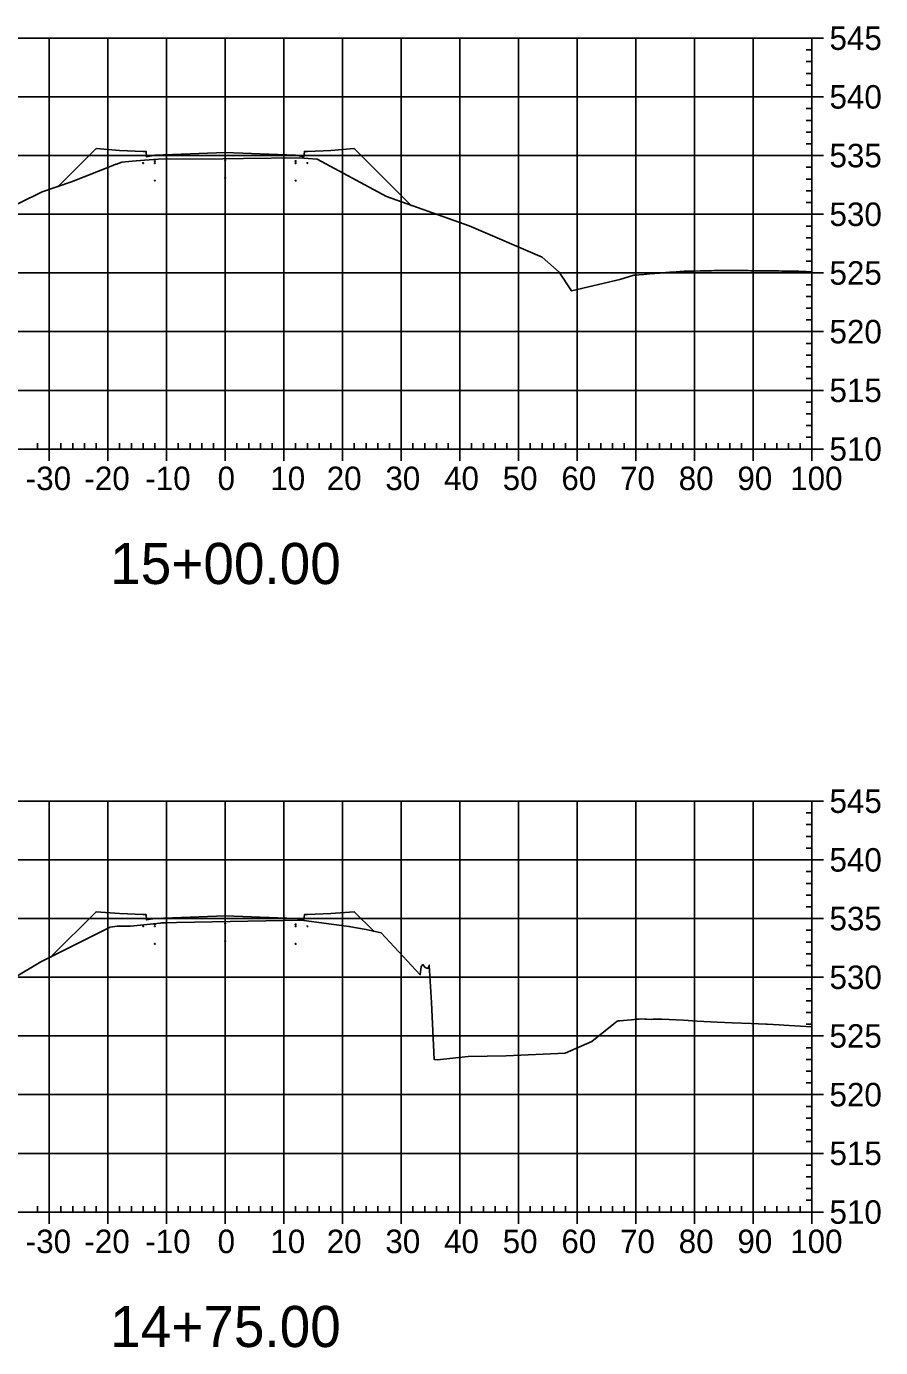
# Model space of a CAD drawing. Extents: x 708103 to 717568, y 374476 to 378707.
# Drawn here: x 717147.6 to 717293.2, y 377415 to 377640.1 of the extents above; entities that cross this region are included whole.
import ezdxf

# ---------------------------------------------------------------- set-up
doc = ezdxf.new("R2010")
doc.units = 0
for name, color, linetype in [('1', 7, 'Continuous'), ('14', 7, 'Continuous'), ('22', 7, 'Continuous'), ('57', 7, 'Continuous'), ('Existing', 7, 'Continuous')]:
    doc.layers.add(name, color=color, linetype=linetype)

msp = doc.modelspace()

# ---------------------------------------------------------------- linework, layer by layer
for points in [[(717167.45, 377616.74), (717167.55, 377616.74), (717167.55, 377616.84), (717167.45, 377616.84)], [(717169.45, 377617.08), (717169.55, 377617.08), (717169.55, 377617.18), (717169.45, 377617.18)], [(717169.45, 377616.74), (717169.55, 377616.74), (717169.55, 377616.84), (717169.45, 377616.84)], [(717181.45, 377617.22), (717181.55, 377617.22), (717181.55, 377617.32), (717181.45, 377617.32)], [(717193.45, 377617.08), (717193.55, 377617.08), (717193.55, 377617.18), (717193.45, 377617.18)], [(717193.45, 377616.74), (717193.55, 377616.74), (717193.55, 377616.84), (717193.45, 377616.84)], [(717195.45, 377616.74), (717195.55, 377616.74), (717195.55, 377616.84), (717195.45, 377616.84)], [(717169.45, 377613.74), (717169.55, 377613.74), (717169.55, 377613.84), (717169.45, 377613.84)], [(717181.45, 377614.22), (717181.55, 377614.22), (717181.55, 377614.32), (717181.45, 377614.32)], [(717193.45, 377613.74), (717193.55, 377613.74), (717193.55, 377613.84), (717193.45, 377613.84)], [(717169.45, 377487.03), (717169.55, 377487.03), (717169.55, 377487.13), (717169.45, 377487.13)], [(717181.45, 377487.18), (717181.55, 377487.18), (717181.55, 377487.28), (717181.45, 377487.28)], [(717193.45, 377487.03), (717193.55, 377487.03), (717193.55, 377487.13), (717193.45, 377487.13)], [(717167.45, 377486.7), (717167.55, 377486.7), (717167.55, 377486.8), (717167.45, 377486.8)], [(717169.45, 377486.7), (717169.55, 377486.7), (717169.55, 377486.8), (717169.45, 377486.8)], [(717193.45, 377486.7), (717193.55, 377486.7), (717193.55, 377486.8), (717193.45, 377486.8)], [(717195.45, 377486.7), (717195.55, 377486.7), (717195.55, 377486.8), (717195.45, 377486.8)], [(717169.45, 377483.7), (717169.55, 377483.7), (717169.55, 377483.8), (717169.45, 377483.8)], [(717181.45, 377484.18), (717181.55, 377484.18), (717181.55, 377484.28), (717181.45, 377484.28)], [(717193.45, 377483.7), (717193.55, 377483.7), (717193.55, 377483.8), (717193.45, 377483.8)]]:
    msp.add_lwpolyline(points, close=True)
at = {"layer": '14'}
for points in [[(717153.03, 377612.81), (717153.03, 377612.86), (717153.03, 377612.81), (717152.98, 377612.81), (717153.03, 377612.81), (717153.03, 377612.76), (717153.03, 377612.81), (717153.08, 377612.81)], [(717213.18, 377609.59), (717213.18, 377609.64), (717213.18, 377609.59), (717213.13, 377609.59), (717213.18, 377609.59), (717213.18, 377609.54), (717213.18, 377609.59), (717213.23, 377609.59)], [(717206.81, 377485.92), (717206.81, 377485.97), (717206.81, 377485.92), (717206.76, 377485.92), (717206.81, 377485.92), (717206.81, 377485.87), (717206.81, 377485.92), (717206.86, 377485.92)], [(717151.86, 377481.59), (717151.86, 377481.64), (717151.86, 377481.59), (717151.81, 377481.59), (717151.86, 377481.59), (717151.86, 377481.54), (717151.86, 377481.59), (717151.91, 377481.59)]]:
    msp.add_lwpolyline(points, dxfattribs=at)
at = {"layer": '22'}
for points in [[(717153.03, 377612.81), (717159.5, 377619.27), (717163.5, 377618.95), (717167.5, 377618.79), (717168, 377618.79), (717168.08, 377617.88), (717169.5, 377618.13), (717181.5, 377618.61), (717193.5, 377618.13), (717194.91, 377617.88), (717195, 377618.79), (717195.5, 377618.79), (717199.5, 377618.95), (717203.5, 377619.27), (717213.18, 377609.59)], [(717151.86, 377481.59), (717159.5, 377489.23), (717163.5, 377488.91), (717167.5, 377488.75), (717168, 377488.75), (717168.08, 377487.83), (717169.5, 377488.08), (717181.5, 377488.56), (717193.5, 377488.08), (717194.91, 377487.83), (717195, 377488.75), (717195.5, 377488.75), (717199.5, 377488.91), (717203.5, 377489.23), (717206.81, 377485.92)]]:
    msp.add_lwpolyline(points, dxfattribs=at)
at = {"layer": '57'}
for p, q in [((717081.5, 377638.07), (717281.5, 377638.07)), ((717151.5, 377568.07), (717151.5, 377638.07)), ((717161.5, 377568.07), (717161.5, 377638.07)), ((717171.5, 377568.07), (717171.5, 377638.07)), ((717181.5, 377568.07), (717181.5, 377638.07)), ((717191.5, 377568.07), (717191.5, 377638.07)), ((717201.5, 377568.07), (717201.5, 377638.07)), ((717211.5, 377568.07), (717211.5, 377638.07)), ((717221.5, 377568.07), (717221.5, 377638.07)), ((717231.5, 377568.07), (717231.5, 377638.07)), ((717241.5, 377568.07), (717241.5, 377638.07)), ((717251.5, 377568.07), (717251.5, 377638.07)), ((717261.5, 377568.07), (717261.5, 377638.07)), ((717271.5, 377568.07), (717271.5, 377638.07)), ((717281.5, 377568.07), (717281.5, 377638.07)), ((717281.5, 377568.07), (717281.5, 377638.07)), ((717283.5, 377638.07), (717281.5, 377638.07)), ((717281.5, 377636.07), (717280.5, 377636.07)), ((717281.5, 377634.07), (717280.5, 377634.07)), ((717281.5, 377632.07), (717280.5, 377632.07)), ((717281.5, 377630.07), (717280.5, 377630.07)), ((717081.5, 377628.07), (717281.5, 377628.07)), ((717283.5, 377628.07), (717281.5, 377628.07)), ((717281.5, 377626.07), (717280.5, 377626.07)), ((717281.5, 377624.07), (717280.5, 377624.07)), ((717281.5, 377622.07), (717280.5, 377622.07)), ((717281.5, 377620.07), (717280.5, 377620.07)), ((717081.5, 377618.07), (717281.5, 377618.07)), ((717283.5, 377618.07), (717281.5, 377618.07)), ((717281.5, 377616.07), (717280.5, 377616.07)), ((717281.5, 377614.07), (717280.5, 377614.07)), ((717281.5, 377612.07), (717280.5, 377612.07)), ((717281.5, 377610.07), (717280.5, 377610.07)), ((717081.5, 377608.07), (717281.5, 377608.07)), ((717283.5, 377608.07), (717281.5, 377608.07)), ((717281.5, 377606.07), (717280.5, 377606.07)), ((717281.5, 377604.07), (717280.5, 377604.07)), ((717281.5, 377602.07), (717280.5, 377602.07)), ((717281.5, 377600.07), (717280.5, 377600.07)), ((717081.5, 377598.07), (717281.5, 377598.07)), ((717283.5, 377598.07), (717281.5, 377598.07)), ((717281.5, 377596.07), (717280.5, 377596.07)), ((717281.5, 377594.07), (717280.5, 377594.07)), ((717281.5, 377592.07), (717280.5, 377592.07)), ((717281.5, 377590.07), (717280.5, 377590.07)), ((717081.5, 377588.07), (717281.5, 377588.07)), ((717283.5, 377588.07), (717281.5, 377588.07)), ((717281.5, 377586.07), (717280.5, 377586.07)), ((717281.5, 377584.07), (717280.5, 377584.07)), ((717281.5, 377582.07), (717280.5, 377582.07)), ((717281.5, 377580.07), (717280.5, 377580.07)), ((717081.5, 377578.07), (717281.5, 377578.07)), ((717283.5, 377578.07), (717281.5, 377578.07)), ((717281.5, 377576.07), (717280.5, 377576.07)), ((717281.5, 377574.07), (717280.5, 377574.07)), ((717281.5, 377572.07), (717280.5, 377572.07)), ((717149.5, 377568.07), (717149.5, 377569.07)), ((717153.5, 377568.07), (717153.5, 377569.07)), ((717155.5, 377568.07), (717155.5, 377569.07)), ((717157.5, 377568.07), (717157.5, 377569.07)), ((717159.5, 377568.07), (717159.5, 377569.07)), ((717163.5, 377568.07), (717163.5, 377569.07)), ((717165.5, 377568.07), (717165.5, 377569.07)), ((717167.5, 377568.07), (717167.5, 377569.07)), ((717169.5, 377568.07), (717169.5, 377569.07)), ((717173.5, 377568.07), (717173.5, 377569.07)), ((717175.5, 377568.07), (717175.5, 377569.07)), ((717177.5, 377568.07), (717177.5, 377569.07)), ((717179.5, 377568.07), (717179.5, 377569.07)), ((717183.5, 377568.07), (717183.5, 377569.07)), ((717185.5, 377568.07), (717185.5, 377569.07)), ((717187.5, 377568.07), (717187.5, 377569.07)), ((717189.5, 377568.07), (717189.5, 377569.07)), ((717193.5, 377568.07), (717193.5, 377569.07)), ((717195.5, 377568.07), (717195.5, 377569.07)), ((717197.5, 377568.07), (717197.5, 377569.07)), ((717199.5, 377568.07), (717199.5, 377569.07)), ((717203.5, 377568.07), (717203.5, 377569.07)), ((717205.5, 377568.07), (717205.5, 377569.07)), ((717207.5, 377568.07), (717207.5, 377569.07)), ((717209.5, 377568.07), (717209.5, 377569.07)), ((717213.5, 377568.07), (717213.5, 377569.07)), ((717215.5, 377568.07), (717215.5, 377569.07)), ((717217.5, 377568.07), (717217.5, 377569.07)), ((717219.5, 377568.07), (717219.5, 377569.07)), ((717223.5, 377568.07), (717223.5, 377569.07)), ((717225.5, 377568.07), (717225.5, 377569.07)), ((717227.5, 377568.07), (717227.5, 377569.07)), ((717229.5, 377568.07), (717229.5, 377569.07)), ((717233.5, 377568.07), (717233.5, 377569.07)), ((717235.5, 377568.07), (717235.5, 377569.07)), ((717237.5, 377568.07), (717237.5, 377569.07)), ((717239.5, 377568.07), (717239.5, 377569.07)), ((717243.5, 377568.07), (717243.5, 377569.07)), ((717245.5, 377568.07), (717245.5, 377569.07)), ((717247.5, 377568.07), (717247.5, 377569.07)), ((717249.5, 377568.07), (717249.5, 377569.07)), ((717253.5, 377568.07), (717253.5, 377569.07)), ((717255.5, 377568.07), (717255.5, 377569.07)), ((717257.5, 377568.07), (717257.5, 377569.07)), ((717259.5, 377568.07), (717259.5, 377569.07)), ((717263.5, 377568.07), (717263.5, 377569.07)), ((717265.5, 377568.07), (717265.5, 377569.07)), ((717267.5, 377568.07), (717267.5, 377569.07)), ((717269.5, 377568.07), (717269.5, 377569.07)), ((717273.5, 377568.07), (717273.5, 377569.07)), ((717275.5, 377568.07), (717275.5, 377569.07)), ((717277.5, 377568.07), (717277.5, 377569.07)), ((717279.5, 377568.07), (717279.5, 377569.07)), ((717281.5, 377570.07), (717280.5, 377570.07)), ((717081.5, 377568.07), (717281.5, 377568.07)), ((717081.5, 377568.07), (717281.5, 377568.07)), ((717151.5, 377566.07), (717151.5, 377568.07)), ((717161.5, 377566.07), (717161.5, 377568.07)), ((717171.5, 377566.07), (717171.5, 377568.07)), ((717181.5, 377566.07), (717181.5, 377568.07)), ((717191.5, 377566.07), (717191.5, 377568.07)), ((717201.5, 377566.07), (717201.5, 377568.07)), ((717211.5, 377566.07), (717211.5, 377568.07)), ((717221.5, 377566.07), (717221.5, 377568.07)), ((717231.5, 377566.07), (717231.5, 377568.07)), ((717241.5, 377566.07), (717241.5, 377568.07)), ((717251.5, 377566.07), (717251.5, 377568.07)), ((717261.5, 377566.07), (717261.5, 377568.07)), ((717271.5, 377566.07), (717271.5, 377568.07)), ((717281.5, 377566.07), (717281.5, 377568.07)), ((717283.5, 377568.07), (717281.5, 377568.07)), ((717081.5, 377508.07), (717281.5, 377508.07)), ((717151.5, 377438.07), (717151.5, 377508.07)), ((717161.5, 377438.07), (717161.5, 377508.07)), ((717171.5, 377438.07), (717171.5, 377508.07)), ((717181.5, 377438.07), (717181.5, 377508.07)), ((717191.5, 377438.07), (717191.5, 377508.07)), ((717201.5, 377438.07), (717201.5, 377508.07)), ((717211.5, 377438.07), (717211.5, 377508.07)), ((717221.5, 377438.07), (717221.5, 377508.07)), ((717231.5, 377438.07), (717231.5, 377508.07)), ((717241.5, 377438.07), (717241.5, 377508.07)), ((717251.5, 377438.07), (717251.5, 377508.07)), ((717261.5, 377438.07), (717261.5, 377508.07)), ((717271.5, 377438.07), (717271.5, 377508.07)), ((717281.5, 377438.07), (717281.5, 377508.07)), ((717281.5, 377438.07), (717281.5, 377508.07)), ((717283.5, 377508.07), (717281.5, 377508.07)), ((717281.5, 377506.07), (717280.5, 377506.07)), ((717281.5, 377504.07), (717280.5, 377504.07)), ((717281.5, 377502.07), (717280.5, 377502.07)), ((717281.5, 377500.07), (717280.5, 377500.07)), ((717081.5, 377498.07), (717281.5, 377498.07)), ((717283.5, 377498.07), (717281.5, 377498.07)), ((717281.5, 377496.07), (717280.5, 377496.07)), ((717281.5, 377494.07), (717280.5, 377494.07)), ((717281.5, 377492.07), (717280.5, 377492.07)), ((717281.5, 377490.07), (717280.5, 377490.07)), ((717081.5, 377488.07), (717281.5, 377488.07)), ((717283.5, 377488.07), (717281.5, 377488.07)), ((717281.5, 377486.07), (717280.5, 377486.07)), ((717281.5, 377484.07), (717280.5, 377484.07)), ((717281.5, 377482.07), (717280.5, 377482.07)), ((717281.5, 377480.07), (717280.5, 377480.07)), ((717081.5, 377478.07), (717281.5, 377478.07)), ((717281.5, 377476.07), (717280.5, 377476.07)), ((717283.5, 377478.07), (717281.5, 377478.07)), ((717281.5, 377474.07), (717280.5, 377474.07)), ((717281.5, 377472.07), (717280.5, 377472.07)), ((717281.5, 377470.07), (717280.5, 377470.07)), ((717081.5, 377468.07), (717281.5, 377468.07)), ((717283.5, 377468.07), (717281.5, 377468.07)), ((717281.5, 377466.07), (717280.5, 377466.07)), ((717281.5, 377464.07), (717280.5, 377464.07)), ((717281.5, 377462.07), (717280.5, 377462.07)), ((717081.5, 377458.07), (717281.5, 377458.07)), ((717281.5, 377460.07), (717280.5, 377460.07)), ((717283.5, 377458.07), (717281.5, 377458.07)), ((717281.5, 377456.07), (717280.5, 377456.07)), ((717281.5, 377454.07), (717280.5, 377454.07)), ((717281.5, 377452.07), (717280.5, 377452.07)), ((717281.5, 377450.07), (717280.5, 377450.07)), ((717081.5, 377448.07), (717281.5, 377448.07)), ((717283.5, 377448.07), (717281.5, 377448.07)), ((717281.5, 377446.07), (717280.5, 377446.07)), ((717281.5, 377444.07), (717280.5, 377444.07)), ((717281.5, 377442.07), (717280.5, 377442.07)), ((717281.5, 377440.07), (717280.5, 377440.07)), ((717081.5, 377438.07), (717281.5, 377438.07)), ((717081.5, 377438.07), (717281.5, 377438.07)), ((717149.5, 377438.07), (717149.5, 377439.07)), ((717151.5, 377436.07), (717151.5, 377438.07)), ((717153.5, 377438.07), (717153.5, 377439.07)), ((717155.5, 377438.07), (717155.5, 377439.07)), ((717157.5, 377438.07), (717157.5, 377439.07)), ((717159.5, 377438.07), (717159.5, 377439.07)), ((717161.5, 377436.07), (717161.5, 377438.07)), ((717163.5, 377438.07), (717163.5, 377439.07)), ((717165.5, 377438.07), (717165.5, 377439.07)), ((717167.5, 377438.07), (717167.5, 377439.07)), ((717169.5, 377438.07), (717169.5, 377439.07)), ((717171.5, 377436.07), (717171.5, 377438.07)), ((717173.5, 377438.07), (717173.5, 377439.07)), ((717175.5, 377438.07), (717175.5, 377439.07)), ((717177.5, 377438.07), (717177.5, 377439.07)), ((717179.5, 377438.07), (717179.5, 377439.07)), ((717181.5, 377436.07), (717181.5, 377438.07)), ((717183.5, 377438.07), (717183.5, 377439.07)), ((717185.5, 377438.07), (717185.5, 377439.07)), ((717187.5, 377438.07), (717187.5, 377439.07)), ((717189.5, 377438.07), (717189.5, 377439.07)), ((717191.5, 377436.07), (717191.5, 377438.07)), ((717193.5, 377438.07), (717193.5, 377439.07)), ((717195.5, 377438.07), (717195.5, 377439.07)), ((717197.5, 377438.07), (717197.5, 377439.07)), ((717199.5, 377438.07), (717199.5, 377439.07)), ((717201.5, 377436.07), (717201.5, 377438.07)), ((717203.5, 377438.07), (717203.5, 377439.07)), ((717205.5, 377438.07), (717205.5, 377439.07)), ((717207.5, 377438.07), (717207.5, 377439.07)), ((717209.5, 377438.07), (717209.5, 377439.07)), ((717211.5, 377436.07), (717211.5, 377438.07)), ((717213.5, 377438.07), (717213.5, 377439.07)), ((717215.5, 377438.07), (717215.5, 377439.07)), ((717217.5, 377438.07), (717217.5, 377439.07)), ((717219.5, 377438.07), (717219.5, 377439.07)), ((717221.5, 377436.07), (717221.5, 377438.07)), ((717223.5, 377438.07), (717223.5, 377439.07)), ((717225.5, 377438.07), (717225.5, 377439.07)), ((717227.5, 377438.07), (717227.5, 377439.07)), ((717229.5, 377438.07), (717229.5, 377439.07)), ((717231.5, 377436.07), (717231.5, 377438.07)), ((717233.5, 377438.07), (717233.5, 377439.07)), ((717235.5, 377438.07), (717235.5, 377439.07)), ((717237.5, 377438.07), (717237.5, 377439.07)), ((717239.5, 377438.07), (717239.5, 377439.07)), ((717241.5, 377436.07), (717241.5, 377438.07)), ((717243.5, 377438.07), (717243.5, 377439.07)), ((717245.5, 377438.07), (717245.5, 377439.07)), ((717247.5, 377438.07), (717247.5, 377439.07)), ((717249.5, 377438.07), (717249.5, 377439.07)), ((717251.5, 377436.07), (717251.5, 377438.07)), ((717253.5, 377438.07), (717253.5, 377439.07)), ((717255.5, 377438.07), (717255.5, 377439.07)), ((717257.5, 377438.07), (717257.5, 377439.07)), ((717259.5, 377438.07), (717259.5, 377439.07)), ((717261.5, 377436.07), (717261.5, 377438.07)), ((717263.5, 377438.07), (717263.5, 377439.07)), ((717265.5, 377438.07), (717265.5, 377439.07)), ((717267.5, 377438.07), (717267.5, 377439.07)), ((717269.5, 377438.07), (717269.5, 377439.07)), ((717271.5, 377436.07), (717271.5, 377438.07)), ((717273.5, 377438.07), (717273.5, 377439.07)), ((717275.5, 377438.07), (717275.5, 377439.07)), ((717277.5, 377438.07), (717277.5, 377439.07)), ((717279.5, 377438.07), (717279.5, 377439.07)), ((717281.5, 377436.07), (717281.5, 377438.07)), ((717283.5, 377438.07), (717281.5, 377438.07))]:
    msp.add_line(p, q, dxfattribs=at)
at = {"layer": 'Existing'}
for points in [[(717142.63, 377608.16), (717150.28, 377611.89), (717155.31, 377613.57), (717162.05, 377616.25), (717162.85, 377616.6), (717162.95, 377616.61), (717163.86, 377616.94), (717165.66, 377617.14), (717167.76, 377617.29), (717170.08, 377617.48), (717181.08, 377617.53), (717184.61, 377617.58), (717194.12, 377617.69), (717197.18, 377617.43), (717208.97, 377611.07), (717223.09, 377606.11), (717235.5, 377600.77), (717238.41, 377598.2), (717240.51, 377595), (717248.75, 377596.94), (717251.18, 377597.69), (717251.49, 377597.71), (717251.99, 377597.75), (717252.92, 377597.83), (717253.88, 377597.91), (717255.56, 377598.05), (717255.65, 377598.06), (717255.85, 377598.07), (717257.28, 377598.2), (717257.76, 377598.21), (717258.97, 377598.29), (717259.73, 377598.35), (717260.71, 377598.36), (717261.3, 377598.4), (717262.48, 377598.42), (717263.1, 377598.43), (717264.39, 377598.45), (717264.85, 377598.46), (717266.26, 377598.46), (717266.7, 377598.47), (717268.12, 377598.47), (717268.53, 377598.47), (717268.86, 377598.47), (717270.29, 377598.47), (717270.63, 377598.46), (717271.02, 377598.45), (717272.39, 377598.45), (717272.82, 377598.44), (717274.14, 377598.44), (717274.61, 377598.42), (717275.87, 377598.42), (717276.4, 377598.4), (717277.58, 377598.4), (717278.17, 377598.37), (717279.25, 377598.37), (717279.93, 377598.34), (717280.53, 377598.32), (717281.41, 377598.28), (717281.5, 377598.27)], [(717141.01, 377475.3), (717150.07, 377480.71), (717153.7, 377482.5), (717161.75, 377486.54), (717161.83, 377486.59), (717161.86, 377486.59), (717161.88, 377486.6), (717163.06, 377486.78), (717165.36, 377486.77), (717170.43, 377487.27), (717170.66, 377487.32), (717171.53, 377487.34), (717173.17, 377487.38), (717194.53, 377487.77), (717202.6, 377486.72), (717205.54, 377486.18), (717208.06, 377485.66), (717214.74, 377478.49), (717214.91, 377479.9), (717215.21, 377480.22), (717215.56, 377479.71), (717216.06, 377479.58), (717216.27, 377479.96), (717216.29, 377480.14), (717216.66, 377473.78), (717217.12, 377464.04), (717217.68, 377463.99), (717222.91, 377464.58), (717229.37, 377464.71), (717239.47, 377465.13), (717243.99, 377467.15), (717247.75, 377470.16), (717248.31, 377470.61), (717248.39, 377470.61), (717248.52, 377470.63), (717248.77, 377470.65), (717250.01, 377470.76), (717250.76, 377470.82), (717251.67, 377470.92), (717252.06, 377470.95), (717252.3, 377470.97), (717253.05, 377470.92), (717253.37, 377470.94), (717254.08, 377470.9), (717254.44, 377470.92), (717255.41, 377470.94), (717255.9, 377470.93), (717259.59, 377470.74), (717261.92, 377470.57), (717265.34, 377470.42), (717267.9, 377470.3), (717271.13, 377470.18), (717273.65, 377470.07), (717273.87, 377470.07), (717275.93, 377469.97), (717276.71, 377469.92), (717278.61, 377469.81), (717281.5, 377469.65)]]:
    msp.add_lwpolyline(points, dxfattribs=at)

# ---------------------------------------------------------------- texts
at = {"layer": '1'}
for s, p in [('15+00.00', (717161.9, 377545.07)), ('14+75.00', (717161.9, 377415.07))]:
    msp.add_text(s, height=7, dxfattribs=at).set_placement(p)
at = {"layer": '14'}
for p in [(717163.46, 377618.9), (717163.46, 377618.24), (717167.46, 377618.08), (717195.46, 377618.08), (717199.46, 377618.9), (717199.46, 377618.24), (717163.46, 377488.86), (717163.46, 377488.19), (717167.46, 377488.03), (717195.46, 377488.03), (717199.46, 377488.86), (717199.46, 377488.19)]:
    msp.add_text('+', height=0.1, dxfattribs=at).set_placement(p)
at = {"layer": '57'}
for s, p in [('545', (717284.5, 377636.07)), ('540', (717284.5, 377626.07)), ('535', (717284.5, 377616.07)), ('530', (717284.5, 377606.07)), ('525', (717284.5, 377596.07)), ('520', (717284.5, 377586.07)), ('515', (717284.5, 377576.07)), ('510', (717284.5, 377566.07)), ('-30', (717147.5, 377561.07)), ('-20', (717157.5, 377561.07)), ('-10', (717167.88, 377561.07)), ('0', (717180.2, 377561.07)), ('10', (717189.19, 377561.07)), ('20', (717198.8, 377561.07)), ('30', (717208.8, 377561.07)), ('40', (717218.8, 377561.07)), ('50', (717228.8, 377561.07)), ('60', (717238.8, 377561.07)), ('70', (717248.8, 377561.07)), ('80', (717258.8, 377561.07)), ('90', (717268.8, 377561.07)), ('100', (717277.8, 377561.07)), ('545', (717284.5, 377506.07)), ('540', (717284.5, 377496.07)), ('535', (717284.5, 377486.07)), ('530', (717284.5, 377476.07)), ('525', (717284.5, 377466.07)), ('520', (717284.5, 377456.07)), ('515', (717284.5, 377446.07)), ('510', (717284.5, 377436.07)), ('-30', (717147.5, 377431.07)), ('-20', (717157.5, 377431.07)), ('-10', (717167.88, 377431.07)), ('0', (717180.2, 377431.07)), ('10', (717189.19, 377431.07)), ('20', (717198.8, 377431.07)), ('30', (717208.8, 377431.07)), ('40', (717218.8, 377431.07)), ('50', (717228.8, 377431.07)), ('60', (717238.8, 377431.07)), ('70', (717248.8, 377431.07)), ('80', (717258.8, 377431.07)), ('90', (717268.8, 377431.07)), ('100', (717277.8, 377431.07))]:
    msp.add_text(s, height=4, dxfattribs=at).set_placement(p)

doc.saveas('drawing.dxf')
